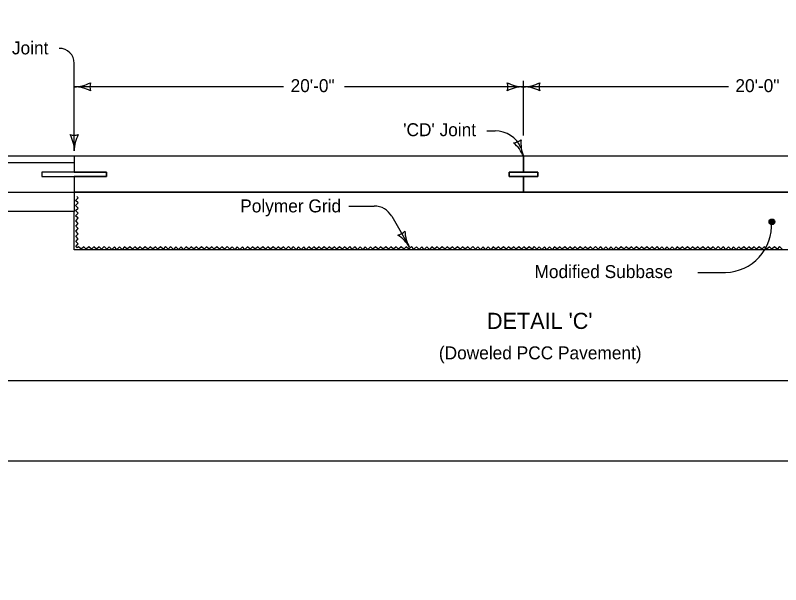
# Model space of a CAD drawing. Extents: x 10130 to 81668, y 5440 to 21644.
# Drawn here: x 14155 to 15102, y 7771 to 8476 of the extents above; entities that cross this region are included whole.
import ezdxf

# ---------------------------------------------------------------- set-up
doc = ezdxf.new("R2010")
doc.units = 0
for name, color, linetype in [('dsnNonPlotable', 7, 'Continuous'), ('dsnShtPlotShapeBatchPrint', 7, 'Continuous'), ('dsnStdBlock', 7, 'Continuous'), ('dsnStdBlockModified', 7, 'Continuous'), ('dsnStdBlockNotModified', 7, 'Continuous'), ('SheetBorder', 7, 'Continuous')]:
    doc.layers.add(name, color=color, linetype=linetype)

msp = doc.modelspace()

# ---------------------------------------------------------------- linework, layer by layer
at = {"layer": 'dsnNonPlotable'}
for p, q in [((14784.02, 8326.9), (14784.02, 8394.81)), ((14487.06, 8387.38), (14227.94, 8387.38)), ((14784.02, 8387.38), (14562.33, 8387.38)), ((15037.63, 8387.38), (14784.02, 8387.38))]:
    msp.add_line(p, q, dxfattribs=at)
for centre, radius, start, end in [((14227.94, 8430.13), 42.75, 270, 298.07249), ((14227.94, 8430.13), 42.75, 270, 298.07249), ((14227.94, 8344.63), 42.75, 61.92751, 90), ((14227.94, 8344.63), 42.75, 61.92751, 90), ((14263.79, 8387.38), 16.51, 162.26665, 197.73335), ((14263.79, 8387.38), 16.51, 162.26665, 197.73335), ((14748.17, 8387.38), 16.51, 342.26665, 17.73335), ((14784.02, 8430.13), 42.75, 241.92751, 270), ((14784.02, 8344.63), 42.75, 90, 118.07249), ((14784.02, 8430.13), 42.75, 270, 298.07249), ((14784.02, 8430.13), 42.75, 270, 298.07249), ((14784.02, 8344.63), 42.75, 61.92751, 90), ((14784.02, 8344.63), 42.75, 61.92751, 90), ((14819.86, 8387.38), 16.51, 162.26665, 197.73335), ((14819.86, 8387.38), 16.51, 162.26665, 197.73335)]:
    msp.add_arc(centre, radius, start, end, dxfattribs=at)
at = {"layer": 'dsnShtPlotShapeBatchPrint'}
msp.add_lwpolyline([(13698.67, 5439.62), (17042.67, 5439.62), (17042.67, 8023.62), (13698.67, 8023.62)], close=True, dxfattribs=at)
at = {"layer": 'dsnStdBlock'}
for p, q in [((14227.94, 8301.31), (14056.22, 8301.31)), ((14227.94, 8301.31), (14227.94, 8281.82)), ((15335.01, 8301.31), (14227.94, 8301.31)), ((14784.02, 8301.31), (14784.02, 8281.82)), ((14227.94, 8293.27), (14052.21, 8293.27)), ((14268.04, 8281.82), (14187.85, 8281.82)), ((14187.85, 8281.82), (14187.85, 8276.25)), ((14268.04, 8276.25), (14268.04, 8281.82)), ((14801.64, 8281.87), (14766.4, 8281.89)), ((14766.4, 8281.89), (14766.4, 8276.32)), ((14801.64, 8276.3), (14801.64, 8281.87)), ((14187.85, 8276.25), (14268.04, 8276.25)), ((14227.94, 8276.25), (14227.94, 8256.76)), ((14766.4, 8276.32), (14801.64, 8276.3)), ((14784.02, 8276.32), (14784.02, 8256.76)), ((14053.2, 8256.76), (14227.94, 8256.76)), ((14227.94, 8256.76), (14227.94, 8233)), ((15293.94, 8256.76), (14227.94, 8256.76)), ((14227.94, 8233), (14057.19, 8233)), ((14227.94, 8220.55), (14227.94, 8233)), ((14227.94, 8185.48), (14227.94, 8220.55)), ((15315.47, 8185.48), (14227.94, 8185.48))]:
    msp.add_line(p, q, dxfattribs=at)
for points in [[(14231.36, 8188.15), (14229.77, 8189.72), (14232.93, 8192.91), (14229.75, 8196.06), (14232.91, 8199.24), (14229.73, 8202.4), (14232.9, 8205.57), (14229.71, 8208.73), (14232.88, 8211.92), (14229.7, 8215.07), (14232.86, 8218.25), (14229.68, 8221.41), (14232.84, 8224.59), (14229.67, 8227.74), (14232.83, 8230.92), (14229.65, 8234.08), (14232.81, 8237.25), (14229.63, 8240.41), (14232.8, 8243.59), (14229.62, 8246.75), (14232.78, 8249.93), (14231.13, 8251.56)], [(14269.7, 8187.97), (14268.12, 8186.38), (14264.94, 8189.54), (14261.79, 8186.36), (14258.61, 8189.52), (14255.45, 8186.34), (14252.28, 8189.5), (14249.12, 8186.32), (14245.93, 8189.48), (14242.78, 8186.3), (14239.6, 8189.47), (14236.44, 8186.29), (14233.26, 8189.45), (14231.72, 8187.9)], [(14345.76, 8187.97), (14344.19, 8186.38), (14341, 8189.54), (14337.85, 8186.36), (14334.67, 8189.52), (14331.51, 8186.34), (14328.34, 8189.5), (14325.18, 8186.32), (14321.99, 8189.48), (14318.84, 8186.3), (14315.66, 8189.47), (14312.5, 8186.29), (14309.32, 8189.45), (14306.17, 8186.27), (14302.99, 8189.43), (14299.83, 8186.26), (14296.66, 8189.42), (14293.5, 8186.24), (14290.32, 8189.4), (14287.16, 8186.23), (14283.98, 8189.38), (14280.83, 8186.21), (14277.65, 8189.37), (14274.49, 8186.19), (14271.31, 8189.35), (14269.89, 8188.22)], [(14421.89, 8187.97), (14420.31, 8186.38), (14417.13, 8189.54), (14413.97, 8186.36), (14410.79, 8189.52), (14407.63, 8186.34), (14404.46, 8189.5), (14401.3, 8186.32), (14398.12, 8189.48), (14394.97, 8186.3), (14391.78, 8189.47), (14388.62, 8186.29), (14385.45, 8189.45), (14382.29, 8186.27), (14379.11, 8189.43), (14375.95, 8186.26), (14372.78, 8189.42), (14369.62, 8186.24), (14366.45, 8189.4), (14363.29, 8186.23), (14360.1, 8189.38), (14356.95, 8186.21), (14353.77, 8189.37), (14350.61, 8186.19), (14347.44, 8189.35), (14346.01, 8188.22)], [(14497.83, 8187.97), (14496.25, 8186.38), (14493.07, 8189.54), (14489.92, 8186.36), (14486.73, 8189.52), (14483.57, 8186.34), (14480.4, 8189.5), (14477.24, 8186.32), (14474.06, 8189.48), (14470.91, 8186.3), (14467.72, 8189.47), (14464.56, 8186.29), (14461.39, 8189.45), (14458.24, 8186.27), (14455.05, 8189.43), (14451.89, 8186.26), (14448.72, 8189.42), (14445.56, 8186.24), (14442.39, 8189.4), (14439.23, 8186.23), (14436.04, 8189.38), (14432.89, 8186.21), (14429.72, 8189.37), (14426.56, 8186.19), (14423.38, 8189.35), (14421.95, 8188.22)], [(14573.69, 8187.97), (14572.11, 8186.38), (14568.93, 8189.54), (14565.78, 8186.36), (14562.59, 8189.52), (14559.43, 8186.34), (14556.27, 8189.5), (14553.11, 8186.32), (14549.92, 8189.48), (14546.77, 8186.3), (14543.59, 8189.47), (14540.43, 8186.29), (14537.25, 8189.45), (14534.1, 8186.27), (14530.91, 8189.43), (14527.75, 8186.26), (14524.59, 8189.42), (14521.43, 8186.24), (14518.25, 8189.4), (14515.09, 8186.23), (14511.91, 8189.38), (14508.75, 8186.21), (14505.58, 8189.37), (14502.42, 8186.19), (14499.24, 8189.35), (14497.82, 8188.22)], [(14649.96, 8187.97), (14648.38, 8186.38), (14645.2, 8189.54), (14642.05, 8186.36), (14638.86, 8189.52), (14635.7, 8186.34), (14632.54, 8189.5), (14629.37, 8186.32), (14626.19, 8189.48), (14623.04, 8186.3), (14619.86, 8189.47), (14616.7, 8186.29), (14613.52, 8189.45), (14610.37, 8186.27), (14607.18, 8189.43), (14604.02, 8186.26), (14600.86, 8189.42), (14597.69, 8186.24), (14594.52, 8189.4), (14591.36, 8186.23), (14588.18, 8189.38), (14585.02, 8186.21), (14581.85, 8189.37), (14578.69, 8186.19), (14575.51, 8189.35), (14574.09, 8188.22)], [(14726.08, 8187.97), (14724.51, 8186.38), (14721.32, 8189.54), (14718.17, 8186.36), (14714.99, 8189.52), (14711.83, 8186.34), (14708.66, 8189.5), (14705.5, 8186.32), (14702.32, 8189.48), (14699.16, 8186.3), (14695.98, 8189.47), (14692.82, 8186.29), (14689.64, 8189.45), (14686.49, 8186.27), (14683.31, 8189.43), (14680.15, 8186.26), (14676.98, 8189.42), (14673.82, 8186.24), (14670.64, 8189.4), (14667.48, 8186.23), (14664.3, 8189.38), (14661.15, 8186.21), (14657.97, 8189.37), (14654.81, 8186.19), (14651.64, 8189.35), (14650.21, 8188.22)], [(14802.03, 8187.97), (14800.45, 8186.38), (14797.27, 8189.54), (14794.11, 8186.36), (14790.93, 8189.52), (14787.77, 8186.34), (14784.6, 8189.5), (14781.44, 8186.32), (14778.26, 8189.48), (14775.1, 8186.3), (14771.92, 8189.47), (14768.76, 8186.29), (14765.59, 8189.45), (14762.43, 8186.27), (14759.25, 8189.43), (14756.09, 8186.26), (14752.92, 8189.42), (14749.76, 8186.24), (14746.59, 8189.4), (14743.42, 8186.23), (14740.24, 8189.38), (14737.09, 8186.21), (14733.91, 8189.37), (14730.75, 8186.19), (14727.58, 8189.35), (14726.15, 8188.22)], [(14877.89, 8187.97), (14876.31, 8186.38), (14873.13, 8189.54), (14869.97, 8186.36), (14866.79, 8189.52), (14863.63, 8186.34), (14860.46, 8189.5), (14857.3, 8186.32), (14854.12, 8189.48), (14850.97, 8186.3), (14847.78, 8189.47), (14844.62, 8186.29), (14841.45, 8189.45), (14838.29, 8186.27), (14835.11, 8189.43), (14831.95, 8186.26), (14828.78, 8189.42), (14825.62, 8186.24), (14822.45, 8189.4), (14819.29, 8186.23), (14816.1, 8189.38), (14812.95, 8186.21), (14809.78, 8189.37), (14806.61, 8186.19), (14803.44, 8189.35), (14802.01, 8188.22)], [(14954.01, 8187.97), (14952.44, 8186.38), (14949.25, 8189.54), (14946.1, 8186.36), (14942.92, 8189.52), (14939.76, 8186.34), (14936.59, 8189.5), (14933.43, 8186.32), (14930.24, 8189.48), (14927.09, 8186.3), (14923.91, 8189.47), (14920.75, 8186.29), (14917.57, 8189.45), (14914.42, 8186.27), (14911.24, 8189.43), (14908.08, 8186.26), (14904.91, 8189.42), (14901.75, 8186.24), (14898.57, 8189.4), (14895.41, 8186.23), (14892.23, 8189.38), (14889.08, 8186.21), (14885.9, 8189.37), (14882.74, 8186.19), (14879.56, 8189.35), (14878.14, 8188.22)], [(15029.7, 8187.97), (15028.12, 8186.38), (15024.94, 8189.54), (15021.79, 8186.36), (15018.6, 8189.52), (15015.44, 8186.34), (15012.27, 8189.5), (15009.11, 8186.32), (15005.93, 8189.48), (15002.78, 8186.3), (14999.59, 8189.47), (14996.43, 8186.29), (14993.26, 8189.45), (14990.11, 8186.27), (14986.92, 8189.43), (14983.76, 8186.26), (14980.59, 8189.42), (14977.43, 8186.24), (14974.26, 8189.4), (14971.1, 8186.23), (14967.91, 8189.38), (14964.76, 8186.21), (14961.59, 8189.37), (14958.43, 8186.19), (14955.25, 8189.35), (14953.82, 8188.22)], [(15104.21, 8186.38), (15101.02, 8189.54), (15097.87, 8186.36), (15094.69, 8189.52), (15091.53, 8186.34), (15088.36, 8189.5), (15085.2, 8186.32), (15082.02, 8189.48), (15078.86, 8186.3), (15075.68, 8189.47), (15072.52, 8186.29), (15069.34, 8189.45), (15066.19, 8186.27), (15063.01, 8189.43), (15059.85, 8186.26), (15056.68, 8189.42), (15053.52, 8186.24), (15050.34, 8189.4), (15047.18, 8186.23), (15044, 8189.38), (15040.85, 8186.21), (15037.67, 8189.37), (15034.51, 8186.19), (15031.34, 8189.35), (15029.91, 8188.22)]]:
    msp.add_lwpolyline(points, dxfattribs=at)
at = {"layer": 'dsnStdBlockModified'}
for p, q in [((14784.02, 8301.31), (14227.94, 8301.31)), ((14227.94, 8301.31), (14227.94, 8281.9)), ((15335.01, 8301.31), (14784.02, 8301.31)), ((14784.02, 8301.31), (14784.02, 8281.88)), ((14784.02, 8281.93), (14784.02, 8301.31)), ((14227.94, 8281.9), (14268.03, 8281.82)), ((14268.04, 8281.82), (14268.04, 8276.25)), ((14766.39, 8276.37), (14766.4, 8281.89)), ((14766.4, 8281.89), (14800.93, 8281.89)), ((14800.93, 8281.89), (14784.02, 8281.93)), ((14784.02, 8281.88), (14801.64, 8281.87)), ((14801.64, 8281.87), (14801.64, 8276.3)), ((14268.03, 8276.26), (14227.94, 8276.31)), ((14227.94, 8276.31), (14227.94, 8256.76)), ((14784, 8276.29), (14766.39, 8276.38)), ((14784.02, 8256.76), (14784, 8276.35)), ((14784.03, 8276.3), (14784.02, 8256.76)), ((14801.64, 8276.3), (14784.03, 8276.3)), ((14227.94, 8256.76), (14784.02, 8256.76)), ((14784.02, 8256.76), (15223.11, 8256.76))]:
    msp.add_line(p, q, dxfattribs=at)
at = {"layer": 'dsnStdBlockNotModified'}
for p, q in [((14227.94, 8308.11), (14227.94, 8416.31)), ((14738.51, 8332.89), (14748.86, 8332.89)), ((14567.82, 8239.74), (14599.22, 8239.74)), ((14620.91, 8227.17), (14642.85, 8188.88)), ((14999.6, 8157.75), (15034.16, 8157.75))]:
    msp.add_line(p, q, dxfattribs=at)
msp.add_lwpolyline([(15091.2, 8216.96), (15092.37, 8217.49), (15094.19, 8218.05), (15094.54, 8219.9), (15094.29, 8221.52), (15093.13, 8223.02), (15091.4, 8222.86), (15089.57, 8222.61), (15088.7, 8221.15), (15088.53, 8219.62), (15089.61, 8217.61), (15090.94, 8217.45), (15092.76, 8217.91), (15094.26, 8219.08), (15094.21, 8220.81), (15093.05, 8222.2), (15091.41, 8222.35), (15089.59, 8222), (15089.31, 8220.97), (15088.94, 8219.74), (15089.8, 8218.23), (15091.12, 8218.27), (15092.64, 8218.52), (15093.74, 8219.36), (15093.19, 8220.88), (15092.04, 8221.76), (15090.51, 8221.82), (15090.13, 8221), (15089.64, 8220.06), (15090.4, 8218.86), (15091.52, 8218.59), (15092.53, 8219.13), (15092.6, 8220.25), (15092.06, 8221.05), (15091.04, 8221.33), (15090.54, 8220.9), (15090.25, 8220.28), (15090.78, 8219.38), (15091.5, 8219.2), (15092.2, 8219.63), (15092.09, 8220.24), (15091.57, 8220.63), (15090.86, 8220.61), (15090.87, 8220.1), (15091.49, 8219.81)], dxfattribs=at)
msp.add_circle((15091.47, 8220.15), 3.47, dxfattribs=at)
for centre, radius, start, end in [((14209.38, 8416.31), 18.56, 0, 90), ((14227.94, 8343.96), 16.51, 252.26665, 287.73335), ((14185.19, 8308.11), 42.75, 0, 28.07249), ((14270.69, 8308.11), 42.75, 151.92751, 180), ((14748.86, 8298.24), 34.65, 22.59071, 90), ((14770.25, 8334.41), 16.51, 274.85846, 310.32516), ((14744.55, 8284.89), 42.75, 22.59181, 50.6643), ((14823.48, 8317.73), 42.75, 174.51932, 202.59181), ((14599.22, 8214.74), 25, 29.81283, 90), ((15033.11, 8215.59), 57.84, 271.04189, 4.17432), ((14625.03, 8219.98), 16.51, 282.0872, 317.5539), ((14679.94, 8210.14), 42.75, 181.74806, 209.82055), ((14605.76, 8167.62), 42.75, 29.82055, 57.89304)]:
    msp.add_arc(centre, radius, start, end, dxfattribs=at)
at = {"layer": 'SheetBorder'}
msp.add_lwpolyline([(13732.52, 9944.02), (16867.53, 9944.02), (16867.53, 7924.02), (13732.52, 7924.02)], close=True, dxfattribs=at)

# ---------------------------------------------------------------- texts
at = {"layer": 'dsnNonPlotable'}
for p in [(14495.7, 8380.74), (15046.27, 8380.74)]:
    msp.add_text('20\'-0"', height=16, dxfattribs=at).set_placement(p)
at = {"layer": 'dsnStdBlock'}
msp.add_text('(Doweled PCC Pavement)', height=16, dxfattribs=at).set_placement((14679.24, 8050.14))
at = {"layer": 'dsnStdBlockModified'}
msp.add_text("DETAIL 'C'", height=20, dxfattribs=at).set_placement((14738.76, 8087.74))
at = {"layer": 'dsnStdBlockNotModified'}
for s, p in [("'DW' or 'RT' Joint", (14033.4, 8427.42)), ("'CD' Joint", (14635.08, 8326.23)), ('Polymer Grid', (14433.36, 8231.95)), ('Modified Subbase', (14797.62, 8150.68))]:
    msp.add_text(s, height=16, dxfattribs=at).set_placement(p)

doc.saveas('drawing.dxf')
